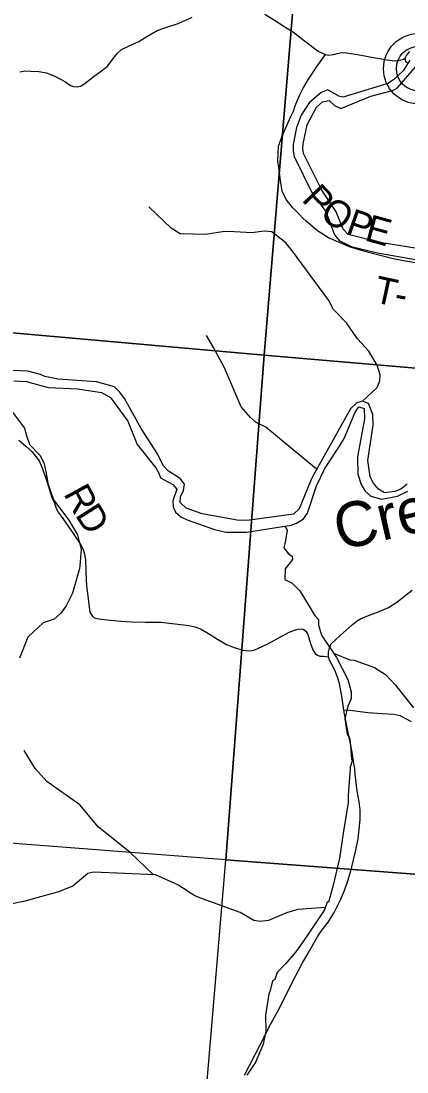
# Model space of a CAD drawing. Extents: x 1878108 to 2183446, y 146837 to 508383.
# Drawn here: x 1982043 to 1986349, y 268162 to 279873 of the extents above; entities that cross this region are included whole.
import ezdxf

# ---------------------------------------------------------------- set-up
doc = ezdxf.new("R2010")
doc.units = 0
for name, color, linetype in [('GM_X_County_Road', 7, 'Continuous'), ('GM_X_Major_River', 7, 'Continuous'), ('GM_X_Major_River_Text', 7, 'Continuous'), ('GM_X_Minor_River', 7, 'Continuous'), ('GM_X_Section', 7, 'Continuous'), ('GM_X_State_Route', 7, 'Continuous'), ('GM_X_Township_Road', 7, 'Continuous'), ('GM_X_Township_Road_Text', 7, 'Continuous'), ('GM_X_Unincorporated', 7, 'Continuous')]:
    doc.layers.add(name, color=color, linetype=linetype)

msp = doc.modelspace()

# ---------------------------------------------------------------- linework, layer by layer
at = {"layer": 'GM_X_County_Road'}
for points in [[(1982032, 279308), (1982085, 279316), (1982153, 279315), (1982243, 279311), (1982327, 279297), (1982430, 279256), (1982531, 279198), (1982597, 279156), (1982628, 279142), (1982671, 279138), (1982712, 279147), (1982758, 279182), (1982846, 279248), (1982955, 279327), (1983013, 279375), (1983065, 279445), (1983116, 279512), (1983163, 279557), (1983249, 279598), (1983356, 279646), (1983446, 279701), (1983564, 279766), (1983646, 279798), (1983798, 279846), (1983952, 279916)], [(1984763, 279948), (1984900, 279863), (1984999, 279802), (1985083, 279750), (1985207, 279651), (1985360, 279537), (1985428, 279504), (1985439, 279501), (1985473, 279492), (1985529, 279501), (1985572, 279512), (1985621, 279521), (1985673, 279518), (1985797, 279500), (1985898, 279482), (1985993, 279463), (1986129, 279440), (1986214, 279428), (1986264, 279435), (1986309, 279449), (1986330, 279460)], [(1985646, 272195), (1985685, 272199), (1985913, 272168), (1986073, 272155), (1986203, 272148), (1986268, 272136), (1986394, 272068)]]:
    msp.add_lwpolyline(points, dxfattribs=at)
at = {"layer": 'GM_X_Major_River'}
for points in [[(1986554, 277324), (1986045, 277403), (1985692, 277495), (1985638, 277553), (1985559, 277745), (1985398, 277987), (1985194, 278395), (1985186, 278455), (1985190, 278505), (1985236, 278716), (1985339, 278912), (1985407, 278973), (1985481, 278987), (1985539, 278931), (1985612, 278899), (1985944, 279035), (1986188, 279098), (1986238, 279124), (1986595, 279538)], [(1986381, 279437), (1986307, 279317), (1986200, 279216), (1986136, 279178), (1985745, 279058), (1985637, 279024), (1985587, 279036), (1985467, 279105), (1985393, 279077), (1985257, 278960), (1985169, 278824), (1985115, 278687), (1985078, 278497), (1985078, 278427), (1985090, 278363), (1985288, 277961), (1985445, 277749), (1985542, 277491), (1985594, 277427), (1985727, 277361), (1986021, 277290), (1986466, 277210)], [(1986098, 274614), (1986032, 274656), (1985975, 274722), (1985937, 274792), (1985914, 274974), (1985973, 275371), (1985969, 275487), (1985920, 275611), (1985854, 275637), (1985788, 275617), (1985720, 275550), (1985300, 274802), (1985272, 274747), (1985145, 274436), (1985083, 274378), (1984568, 274306), (1984454, 274310), (1984063, 274380), (1983885, 274444), (1983820, 274506), (1983824, 274572), (1983856, 274640), (1983868, 274712), (1983819, 274776), (1983687, 274858), (1983629, 274921), (1983566, 275049), (1983383, 275333), (1983196, 275667), (1983147, 275737), (1983085, 275797), (1982884, 275854), (1982458, 275883), (1982311, 275910), (1982261, 275934), (1982121, 275972), (1981940, 275979)], [(1981965, 275865), (1982103, 275857), (1982348, 275788), (1982678, 275773), (1982941, 275734), (1983043, 275677), (1983234, 275413), (1983341, 275155), (1983547, 274895), (1983579, 274833), (1983601, 274781), (1983737, 274710), (1983782, 274658), (1983736, 274525), (1983740, 274461), (1983768, 274399), (1983825, 274349), (1983897, 274315), (1984200, 274206), (1984330, 274177), (1984559, 274176), (1985057, 274254), (1985117, 274276), (1985193, 274324), (1985239, 274387), (1985340, 274694), (1985432, 274888), (1985597, 275135), (1985647, 275220), (1985770, 275513), (1985810, 275573), (1985870, 275555), (1985875, 275439), (1985796, 275018), (1985801, 274822), (1985837, 274709), (1985883, 274634), (1985946, 274580), (1986066, 274544), (1986242, 274579), (1986358, 274633)], [(1986352, 274711), (1986282, 274657), (1986214, 274631), (1986098, 274614)]]:
    msp.add_lwpolyline(points, dxfattribs=at)
at = {"layer": 'GM_X_Minor_River'}
for points in [[(1985854, 275637), (1986016, 275790), (1986047, 275864), (1986051, 275930), (1986015, 276037), (1985923, 276194), (1985796, 276332), (1985673, 276509), (1985531, 276659), (1985476, 276760), (1985073, 277310), (1984997, 277400), (1984841, 277523), (1984755, 277531), (1984619, 277514), (1984357, 277529), (1984290, 277522), (1984102, 277495), (1983819, 277502), (1983717, 277565), (1983468, 277803)], [(1985341, 274879), (1984774, 275347), (1984665, 275399), (1984605, 275455), (1984500, 275573), (1984315, 276010), (1984192, 276234), (1984113, 276368)], [(1981508, 275746), (1981681, 275638), (1981834, 275618), (1981903, 275575), (1982084, 275337), (1982109, 275241), (1982143, 275150), (1982258, 275032), (1982302, 274940), (1982323, 274834), (1982343, 274718), (1982405, 274537), (1982578, 274312), (1982672, 274149), (1982713, 273985), (1982700, 273801), (1982696, 273773), (1982619, 273497), (1982549, 273357), (1982487, 273273), (1982414, 273207), (1982291, 273167), (1982121, 273006), (1982028, 272773)], [(1984985, 274245), (1985013, 274199), (1984992, 274085), (1984976, 274001), (1985026, 273937), (1985068, 273911), (1985072, 273873), (1984989, 273769), (1984985, 273651), (1985069, 273607), (1985155, 273525), (1985196, 273455), (1985312, 273258), (1985322, 273250)], [(1985322, 273250), (1985363, 273203), (1985363, 273141), (1985396, 273030), (1985562, 272780), (1985688, 272535), (1985725, 272399), (1985725, 272319), (1985688, 272239), (1985656, 272098), (1985681, 271925), (1985706, 271884), (1985720, 271803), (1985730, 271644), (1985742, 271640), (1985717, 271559), (1985716, 271545), (1985692, 271242), (1985693, 271163), (1985642, 270847), (1985598, 270545), (1985527, 270243), (1985474, 270055), (1985460, 270054), (1985428, 269969), (1985232, 269675), (1985109, 269499), (1984992, 269368), (1984902, 269272), (1984873, 269191), (1984850, 269176), (1984822, 269069), (1984808, 269029), (1984769, 268795), (1984775, 268616), (1984744, 268473), (1984657, 268261), (1984636, 268239), (1984564, 268126)], [(1985531, 272828), (1985711, 272756), (1985761, 272750), (1985988, 272669), (1986110, 272590), (1986222, 272471), (1986423, 272219)], [(1983520, 270358), (1983259, 270610), (1982909, 270891), (1982699, 271139), (1982333, 271399), (1982200, 271543), (1982077, 271744)], [(1985438, 269995), (1985130, 269972), (1985005, 269936), (1984806, 269849), (1984711, 269839), (1984639, 269850), (1984489, 269939), (1984069, 270090), (1983981, 270126), (1983791, 270248), (1983543, 270357), (1982852, 270390), (1982789, 270374), (1982621, 270233), (1982451, 270164), (1982179, 270090), (1982089, 270066), (1981906, 270030)]]:
    msp.add_lwpolyline(points, dxfattribs=at)
at = {"layer": 'GM_X_Section'}
for points in [[(1984341, 280381), (1985103, 280318), (1984754, 276149), (1978466, 276706), (1978813, 280841)], [(1989900, 279931), (1990707, 279868), (1990392, 275665), (1984754, 276149), (1985103, 280318)], [(1984754, 276149), (1984327, 270526), (1977969, 271017), (1978369, 275502), (1978466, 276706)], [(1990392, 275665), (1989956, 270098), (1984327, 270526), (1984754, 276149)], [(1989956, 270098), (1989500, 264608), (1983869, 265068), (1984327, 270526)]]:
    msp.add_lwpolyline(points, close=True, dxfattribs=at)
at = {"layer": 'GM_X_State_Route'}
for points in [[(1986366, 279394), (1986337, 279419), (1986330, 279460), (1986344, 279490), (1986379, 279533)], [(1984536, 268125), (1984706, 268457), (1984832, 268697), (1984914, 268854), (1985106, 269228), (1985179, 269371), (1985246, 269485), (1985353, 269674), (1985392, 269730), (1985471, 269833), (1985534, 269931), (1985610, 270088), (1985656, 270194), (1985694, 270303), (1985728, 270419), (1985776, 270619), (1985803, 270757), (1985826, 270977), (1985825, 271082), (1985815, 271171), (1985794, 271290), (1985770, 271482), (1985766, 271543), (1985752, 271620), (1985736, 271725), (1985696, 271926), (1985663, 272092), (1985646, 272195), (1985621, 272350), (1985596, 272489), (1985575, 272560), (1985543, 272638), (1985509, 272702), (1985483, 272752), (1985474, 272789), (1985472, 272835), (1985485, 272889), (1985505, 272934), (1985599, 273022), (1985740, 273148), (1985794, 273189), (1985830, 273210), (1985921, 273248), (1986039, 273293), (1986141, 273338), (1986237, 273397), (1986341, 273477), (1986407, 273529)]]:
    msp.add_lwpolyline(points, dxfattribs=at)
at = {"layer": 'GM_X_Township_Road'}
for points in [[(1986467, 277175), (1986334, 277198), (1986193, 277221), (1986063, 277255), (1985918, 277292), (1985779, 277333), (1985707, 277357), (1985577, 277412), (1985475, 277456), (1985351, 277534), (1985226, 277642), (1985188, 277675), (1985145, 277722), (1985077, 277792), (1985002, 277884), (1984958, 277977), (1984937, 278096), (1984918, 278240), (1984909, 278309), (1984912, 278405), (1984917, 278479), (1984930, 278520), (1984956, 278589), (1984989, 278668), (1985054, 278808), (1985083, 278870), (1985103, 278926), (1985129, 278991), (1985156, 279058), (1985192, 279125), (1985250, 279226), (1985347, 279368), (1985439, 279501)], [(1982018, 275204), (1982096, 275137), (1982167, 275074), (1982210, 275019), (1982246, 274973), (1982276, 274901), (1982320, 274779), (1982353, 274674), (1982384, 274575), (1982417, 274501), (1982439, 274433), (1982457, 274399), (1982491, 274357), (1982562, 274255), (1982634, 274151), (1982703, 274048), (1982735, 273984), (1982751, 273933), (1982761, 273867), (1982766, 273758), (1982771, 273634), (1982778, 273547), (1982787, 273467), (1982804, 273340), (1982812, 273284), (1982836, 273245), (1982860, 273221), (1982910, 273212), (1982970, 273205), (1983157, 273185), (1983275, 273177), (1983433, 273175), (1983603, 273173), (1983763, 273156), (1983915, 273138), (1983981, 273123), (1984044, 273099), (1984116, 273060), (1984234, 272983), (1984337, 272926), (1984423, 272892), (1984520, 272862), (1984588, 272856), (1984639, 272863), (1984685, 272879), (1984797, 272933), (1985033, 273061), (1985095, 273086), (1985134, 273097), (1985169, 273100), (1985191, 273095), (1985220, 273074), (1985242, 273036), (1985271, 272938), (1985299, 272865), (1985326, 272826), (1985351, 272808), (1985376, 272795), (1985414, 272794), (1985474, 272789)]]:
    msp.add_lwpolyline(points, dxfattribs=at)
at = {"layer": 'GM_X_Unincorporated'}
for radius in [393, 249]:
    msp.add_circle((1986480, 279341), radius, dxfattribs=at)

# ---------------------------------------------------------------- texts
at = {"layer": 'GM_X_Major_River_Text'}
msp.add_text('Creek', height=500, rotation=13.0106, dxfattribs=at).set_placement((1985598, 273971))
at = {"layer": 'GM_X_Township_Road_Text'}
for s, rotation, p in [('P', 314.0189, (1985164, 277875)), ('O', 327.0016, (1985362, 277683)), ('P', 340.6581, (1985653, 277505)), ('E', 344.6176, (1985866, 277431)), ('T', 347.7487, (1985965, 276743)), ('-', 349.8569, (1986196, 276693)), ('R', 298.4365, (1982512, 274606)), ('D', 302.479, (1982641, 274369))]:
    msp.add_text(s, height=300, rotation=rotation, dxfattribs=at).set_placement(p)

doc.saveas('drawing.dxf')
